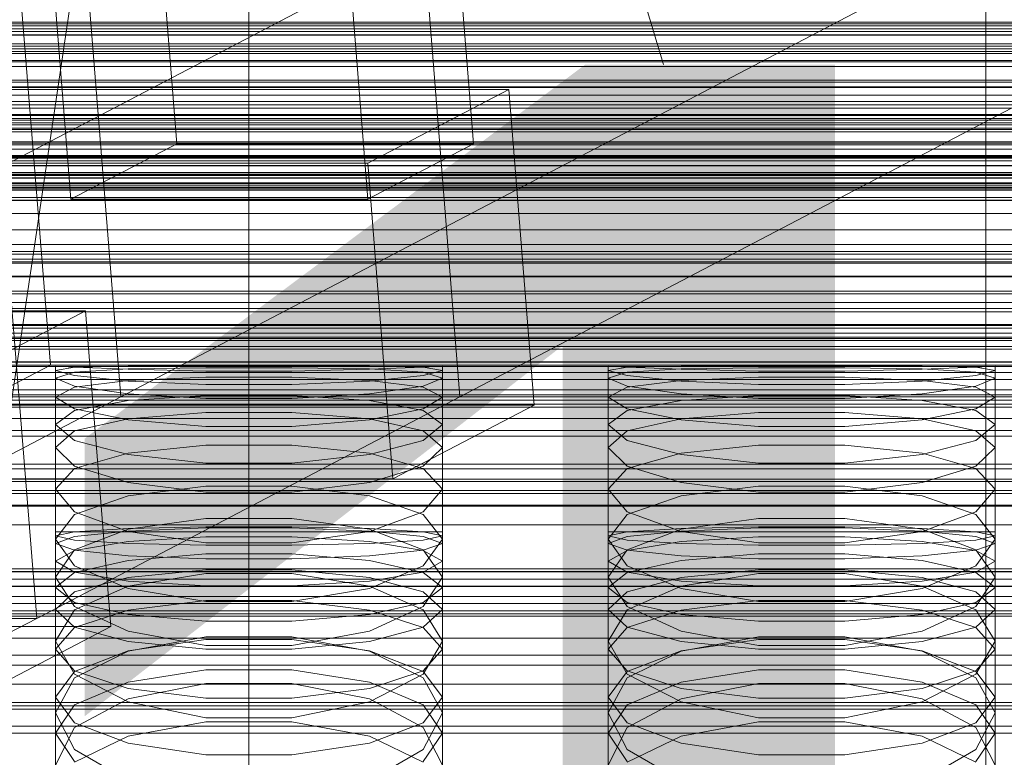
# Model space of a CAD drawing. Header units: millimetres. Extents: x -4738 to 65662, y -68080 to 6847.
# Tile 280 of 656: x 25 to 132, y -33925 to -33845. Entities that reach past the tile are written whole.
import ezdxf

# ---------------------------------------------------------------- set-up
doc = ezdxf.new("R2010")
doc.units = ezdxf.units.MM
for name, color, linetype, lineweight in [('COTAS_O', 1, 'Continuous', 0), ('COTAS_P', 1, 'Continuous', 0), ('frontal_briquetadora', 7, 'Continuous', 0), ('frontal_C01', 7, 'Continuous', 0), ('frontal_C02', 7, 'Continuous', 0), ('frontal_C03', 7, 'Continuous', 0), ('frontal_C10', 7, 'Continuous', 0), ('frontal_secador', 7, 'Continuous', 0)]:
    doc.layers.add(name, color=color, linetype=linetype, lineweight=lineweight)
doc.dimstyles.new('R19_100', dxfattribs={"dimtxt": 250, "dimasz": 150, "dimexe": 150, "dimexo": 80, "dimgap": 100, "dimtad": 1, "dimtih": 1, "dimtoh": 1, "dimdsep": 46, "dimcen": 0.09, "dimadec": 0, "dimazin": 0, "dimtfac": 1, "dimtdec": 4, "dimtofl": 0, "dimtmove": 0, "dimatfit": 3, "dimfxl": 1, "dimtolj": 1, "dimtzin": 0, "dimarcsym": 0})

# ---------------------------------------------------------------- blocks, each defined once
blk = doc.blocks.new('DIM_R31_48')
at = {"layer": 'COTAS_O'}
for p, q in [((-1725, -33700), (-1575, -33655)), ((1725, -33700), (1575, -33655)), ((-1725, -34400), (-1725, -33700)), ((-1725, -33700), (1725, -33700)), ((-1725, -33700), (-1575, -33745)), ((1725, -33700), (1575, -33745)), ((1725, -34400), (1725, -33700))]:
    blk.add_line(p, q, dxfattribs=at)
blk.add_text('3450 O', height=250, dxfattribs=at).set_placement((0, -33600))
blk = doc.blocks.new('DIM_R31_49')
at = {"layer": 'COTAS_P'}
for p, q in [((-150, -32300), (550, -32300)), ((550, -32300), (505, -32450)), ((550, -34900), (550, -32300)), ((550, -32300), (595, -32450)), ((550, -34900), (505, -34750)), ((550, -34900), (595, -34750)), ((-150, -34900), (550, -34900))]:
    blk.add_line(p, q, dxfattribs=at)
blk.add_text('2600 P', height=250, rotation=90, dxfattribs=at).set_placement((450, -33600))
blk = doc.blocks.new('DIM_R31_51')
at = {"layer": 'COTAS_O'}
for p, q in [((-650, -33700), (50, -33700)), ((50, -33700), (5, -33850)), ((50, -34900), (50, -33700)), ((50, -33700), (95, -33850)), ((50, -34900), (5, -34750)), ((50, -34900), (95, -34750)), ((-650, -34900), (50, -34900))]:
    blk.add_line(p, q, dxfattribs=at)
blk.add_text('1200 O', height=250, rotation=90, dxfattribs=at).set_placement((-50, -34300))
blk = doc.blocks.new('DIM_R31_52')
at = {"layer": 'COTAS_O'}
for p, q in [((-650, -34200), (-500, -34155)), ((650, -34200), (500, -34155)), ((-650, -34900), (-650, -34200)), ((-650, -34200), (650, -34200)), ((-650, -34200), (-500, -34245)), ((650, -34200), (500, -34245)), ((650, -34900), (650, -34200))]:
    blk.add_line(p, q, dxfattribs=at)
blk.add_text('1300 O', height=250, dxfattribs=at).set_placement((0, -34100))

msp = doc.modelspace()

# ---------------------------------------------------------------- linework, layer by layer
at = {"layer": 'frontal_briquetadora'}
for p, q in [((200, -33861.773), (-160, -33861.773)), ((31.08, -33882.856), (29, -33882.75)), ((29, -33900.75), (29, -33882.75)), ((29, -33883.222), (31.08, -33882.881)), ((31.08, -33883.775), (29, -33883.222)), ((29, -33901.201), (29, -33883.222)), ((31.08, -33883.423), (29, -33884.062)), ((31.08, -33882.881), (36.906, -33882.76)), ((36.906, -33883.094), (31.08, -33882.856)), ((36.906, -33883.063), (31.08, -33883.423)), ((36.906, -33882.76), (45.326, -33882.752)), ((45.326, -33882.922), (36.906, -33883.063)), ((45.326, -33883.285), (36.906, -33883.094)), ((45.326, -33882.752), (54.674, -33882.752)), ((54.674, -33882.922), (45.326, -33882.922)), ((54.674, -33883.285), (45.326, -33883.285)), ((54.674, -33882.752), (63.094, -33882.76)), ((63.094, -33883.063), (54.674, -33882.922)), ((63.094, -33883.094), (54.674, -33883.285)), ((63.094, -33882.76), (68.92, -33882.881)), ((68.92, -33882.856), (63.094, -33883.094)), ((68.92, -33883.423), (63.094, -33883.063)), ((71, -33882.75), (68.92, -33882.856)), ((68.92, -33882.881), (71, -33883.222)), ((71, -33883.222), (68.92, -33883.775)), ((71, -33884.062), (68.92, -33883.423)), ((71, -33900.75), (71, -33882.75)), ((71, -33901.201), (71, -33883.222)), ((91.08, -33882.856), (89, -33882.75)), ((89, -33900.75), (89, -33882.75)), ((89, -33883.222), (91.08, -33882.881)), ((91.08, -33883.775), (89, -33883.222)), ((89, -33901.201), (89, -33883.222)), ((91.08, -33883.423), (89, -33884.062)), ((91.08, -33882.881), (96.906, -33882.76)), ((96.906, -33883.094), (91.08, -33882.856)), ((96.906, -33883.063), (91.08, -33883.423)), ((96.906, -33882.76), (105.326, -33882.752)), ((105.326, -33882.922), (96.906, -33883.063)), ((105.326, -33883.285), (96.906, -33883.094)), ((105.326, -33882.752), (114.674, -33882.752)), ((114.674, -33882.922), (105.326, -33882.922)), ((114.674, -33883.285), (105.326, -33883.285)), ((114.674, -33882.752), (123.094, -33882.76)), ((123.094, -33883.063), (114.674, -33882.922)), ((123.094, -33883.094), (114.674, -33883.285)), ((123.094, -33882.76), (128.92, -33882.881)), ((128.92, -33882.856), (123.094, -33883.094)), ((128.92, -33883.423), (123.094, -33883.063)), ((131, -33882.75), (128.92, -33882.856)), ((128.92, -33882.881), (131, -33883.222)), ((131, -33883.222), (128.92, -33883.775)), ((131, -33884.062), (128.92, -33883.423)), ((131, -33900.75), (131, -33882.75)), ((131, -33901.201), (131, -33883.222)), ((29, -33902.002), (29, -33884.062)), ((29, -33884.062), (31.08, -33884.912)), ((36.906, -33884.371), (31.08, -33883.775)), ((36.906, -33884.304), (31.08, -33885.021)), ((45.326, -33883.964), (36.906, -33884.304)), ((45.326, -33884.761), (36.906, -33884.371)), ((54.674, -33883.964), (45.326, -33883.964)), ((63.094, -33884.304), (54.674, -33883.964)), ((63.094, -33884.371), (54.674, -33884.761)), ((68.92, -33883.775), (63.094, -33884.371)), ((68.92, -33885.021), (63.094, -33884.304)), ((68.92, -33884.912), (71, -33884.062)), ((71, -33902.002), (71, -33884.062)), ((89, -33902.002), (89, -33884.062)), ((89, -33884.062), (91.08, -33884.912)), ((96.906, -33884.371), (91.08, -33883.775)), ((96.906, -33884.304), (91.08, -33885.021)), ((105.326, -33883.964), (96.906, -33884.304)), ((105.326, -33884.761), (96.906, -33884.371)), ((114.674, -33883.964), (105.326, -33883.964)), ((123.094, -33884.304), (114.674, -33883.964)), ((123.094, -33884.371), (114.674, -33884.761)), ((128.92, -33883.775), (123.094, -33884.371)), ((128.92, -33885.021), (123.094, -33884.304)), ((128.92, -33884.912), (131, -33884.062)), ((131, -33902.002), (131, -33884.062)), ((31.08, -33885.021), (29, -33886.106)), ((31.08, -33884.912), (36.906, -33885.746)), ((54.674, -33884.761), (45.326, -33884.761)), ((63.094, -33885.746), (68.92, -33884.912)), ((71, -33886.106), (68.92, -33885.021)), ((91.08, -33885.021), (89, -33886.106)), ((91.08, -33884.912), (96.906, -33885.746)), ((114.674, -33884.761), (105.326, -33884.761)), ((123.094, -33885.746), (128.92, -33884.912)), ((131, -33886.106), (128.92, -33885.021)), ((29, -33903.952), (29, -33886.106)), ((31.08, -33887.4), (29, -33886.106)), ((31.08, -33887.559), (36.906, -33886.485)), ((36.906, -33885.746), (45.326, -33886.268)), ((36.906, -33886.485), (45.326, -33885.947)), ((45.326, -33885.947), (54.674, -33885.947)), ((45.326, -33886.268), (54.674, -33886.268)), ((54.674, -33886.268), (63.094, -33885.746)), ((54.674, -33885.947), (63.094, -33886.485)), ((63.094, -33886.485), (68.92, -33887.559)), ((71, -33886.106), (68.92, -33887.4)), ((71, -33903.952), (71, -33886.106)), ((89, -33903.952), (89, -33886.106)), ((91.08, -33887.4), (89, -33886.106)), ((91.08, -33887.559), (96.906, -33886.485)), ((96.906, -33885.746), (105.326, -33886.268)), ((96.906, -33886.485), (105.326, -33885.947)), ((105.326, -33885.947), (114.674, -33885.947)), ((105.326, -33886.268), (114.674, -33886.268)), ((114.674, -33886.268), (123.094, -33885.746)), ((114.674, -33885.947), (123.094, -33886.485)), ((123.094, -33886.485), (128.92, -33887.559)), ((131, -33886.106), (128.92, -33887.4)), ((131, -33903.952), (131, -33886.106)), ((29, -33889.086), (31.08, -33887.559)), ((36.906, -33888.59), (31.08, -33887.4)), ((68.92, -33887.4), (63.094, -33888.59)), ((68.92, -33887.559), (71, -33889.086)), ((89, -33889.086), (91.08, -33887.559)), ((96.906, -33888.59), (91.08, -33887.4)), ((128.92, -33887.4), (123.094, -33888.59)), ((128.92, -33887.559), (131, -33889.086)), ((36.906, -33888.46), (31.08, -33889.77)), ((45.326, -33887.791), (36.906, -33888.46)), ((45.326, -33889.308), (36.906, -33888.59)), ((54.674, -33887.791), (45.326, -33887.791)), ((63.094, -33888.46), (54.674, -33887.791)), ((63.094, -33888.59), (54.674, -33889.308)), ((68.92, -33889.77), (63.094, -33888.46)), ((96.906, -33888.46), (91.08, -33889.77)), ((105.326, -33887.791), (96.906, -33888.46)), ((105.326, -33889.308), (96.906, -33888.59)), ((114.674, -33887.791), (105.326, -33887.791)), ((123.094, -33888.46), (114.674, -33887.791)), ((123.094, -33888.59), (114.674, -33889.308)), ((128.92, -33889.77), (123.094, -33888.46)), ((31.08, -33890.822), (29, -33889.086)), ((29, -33906.796), (29, -33889.086)), ((31.08, -33889.77), (29, -33891.591)), ((54.674, -33889.308), (45.326, -33889.308)), ((71, -33889.086), (68.92, -33890.822)), ((71, -33891.591), (68.92, -33889.77)), ((71, -33906.796), (71, -33889.086)), ((91.08, -33890.822), (89, -33889.086)), ((89, -33906.796), (89, -33889.086)), ((91.08, -33889.77), (89, -33891.591)), ((114.674, -33889.308), (105.326, -33889.308)), ((131, -33889.086), (128.92, -33890.822)), ((131, -33891.591), (128.92, -33889.77)), ((131, -33906.796), (131, -33889.086)), ((36.906, -33892.364), (31.08, -33890.822)), ((68.92, -33890.822), (63.094, -33892.364)), ((96.906, -33892.364), (91.08, -33890.822)), ((128.92, -33890.822), (123.094, -33892.364)), ((29, -33909.185), (29, -33891.591)), ((29, -33891.591), (31.08, -33893.618)), ((45.326, -33891.333), (36.906, -33892.198)), ((54.674, -33891.333), (45.326, -33891.333)), ((63.094, -33892.198), (54.674, -33891.333)), ((68.92, -33893.618), (71, -33891.591)), ((71, -33909.185), (71, -33891.591)), ((89, -33909.185), (89, -33891.591)), ((89, -33891.591), (91.08, -33893.618)), ((105.326, -33891.333), (96.906, -33892.198)), ((114.674, -33891.333), (105.326, -33891.333)), ((123.094, -33892.198), (114.674, -33891.333)), ((128.92, -33893.618), (131, -33891.591)), ((131, -33909.185), (131, -33891.591)), ((36.906, -33892.198), (31.08, -33893.859)), ((45.326, -33893.278), (36.906, -33892.364)), ((63.094, -33892.364), (54.674, -33893.277)), ((68.92, -33893.859), (63.094, -33892.198)), ((96.906, -33892.198), (91.08, -33893.859)), ((105.326, -33893.278), (96.906, -33892.364)), ((123.094, -33892.364), (114.674, -33893.277)), ((128.92, -33893.859), (123.094, -33892.198)), ((31.08, -33893.859), (29, -33896.116)), ((31.08, -33893.618), (36.906, -33895.393)), ((54.674, -33893.277), (45.326, -33893.278)), ((63.094, -33895.393), (68.92, -33893.618)), ((71, -33896.116), (68.92, -33893.859)), ((91.08, -33893.859), (89, -33896.116)), ((91.08, -33893.618), (96.906, -33895.393)), ((114.674, -33893.277), (105.326, -33893.278)), ((123.094, -33895.393), (128.92, -33893.618)), ((131, -33896.116), (128.92, -33893.859)), ((200, -33895.045), (-160, -33895.045)), ((31.08, -33898.576), (29, -33896.116)), ((29, -33913.502), (29, -33896.116)), ((36.906, -33895.393), (45.326, -33896.435)), ((36.906, -33896.858), (45.326, -33895.8)), ((45.326, -33895.8), (54.674, -33895.8)), ((54.674, -33896.435), (63.094, -33895.393)), ((54.674, -33895.8), (63.094, -33896.858)), ((71, -33896.116), (68.92, -33898.576)), ((71, -33913.502), (71, -33896.116)), ((91.08, -33898.576), (89, -33896.116)), ((89, -33913.502), (89, -33896.116)), ((96.906, -33895.393), (105.326, -33896.435)), ((96.906, -33896.858), (105.326, -33895.8)), ((105.326, -33895.8), (114.674, -33895.8)), ((114.674, -33896.435), (123.094, -33895.393)), ((114.674, -33895.8), (123.094, -33896.858)), ((131, -33896.116), (128.92, -33898.576)), ((131, -33913.502), (131, -33896.116)), ((31.08, -33898.867), (36.906, -33896.858)), ((45.326, -33896.435), (54.674, -33896.435)), ((63.094, -33896.858), (68.92, -33898.867)), ((91.08, -33898.867), (96.906, -33896.858)), ((105.326, -33896.435), (114.674, -33896.435)), ((123.094, -33896.858), (128.92, -33898.867)), ((29, -33901.553), (31.08, -33898.867)), ((36.906, -33900.697), (31.08, -33898.576)), ((45.326, -33899.285), (36.906, -33900.472)), ((54.674, -33899.285), (45.326, -33899.285)), ((63.094, -33900.472), (54.674, -33899.285)), ((68.92, -33898.576), (63.094, -33900.697)), ((68.92, -33898.867), (71, -33901.553)), ((89, -33901.553), (91.08, -33898.867)), ((96.906, -33900.697), (91.08, -33898.576)), ((105.326, -33899.285), (96.906, -33900.472)), ((114.674, -33899.285), (105.326, -33899.285)), ((123.094, -33900.472), (114.674, -33899.285)), ((128.92, -33898.576), (123.094, -33900.697)), ((128.92, -33898.867), (131, -33901.553)), ((184, -33900), (-194, -33900)), ((36.907, -33900.395), (31.08, -33900.754)), ((36.906, -33900.472), (31.08, -33902.709)), ((45.327, -33900.196), (36.907, -33900.395)), ((36.907, -33900.66), (45.327, -33900.329)), ((54.673, -33900.196), (45.327, -33900.196)), ((45.327, -33900.329), (54.673, -33900.329)), ((63.093, -33900.395), (54.673, -33900.196)), ((54.673, -33900.329), (63.093, -33900.66)), ((68.92, -33900.754), (63.093, -33900.395)), ((68.92, -33902.709), (63.094, -33900.472)), ((96.907, -33900.395), (91.08, -33900.754)), ((96.906, -33900.472), (91.08, -33902.709)), ((105.327, -33900.196), (96.907, -33900.395)), ((96.907, -33900.66), (105.327, -33900.329)), ((114.673, -33900.196), (105.327, -33900.196)), ((105.327, -33900.329), (114.673, -33900.329)), ((123.093, -33900.395), (114.673, -33900.196)), ((114.673, -33900.329), (123.093, -33900.66)), ((128.92, -33900.754), (123.093, -33900.395)), ((128.92, -33902.709), (123.094, -33900.472)), ((29, -33900.75), (31.08, -33900.75)), ((31.08, -33900.754), (29, -33901.201)), ((29, -33901.201), (31.08, -33901.648)), ((29, -33902.002), (31.08, -33901.257)), ((31.08, -33904.442), (29, -33901.553)), ((29, -33918.691), (29, -33901.553)), ((31.08, -33901.257), (36.907, -33900.66)), ((31.08, -33900.75), (36.907, -33900.75)), ((45.326, -33901.931), (36.906, -33900.697)), ((36.907, -33900.75), (45.327, -33900.75)), ((36.907, -33901.809), (45.327, -33901.279)), ((45.327, -33900.75), (54.673, -33900.75)), ((45.327, -33901.279), (54.673, -33901.279)), ((54.673, -33900.75), (63.093, -33900.75)), ((54.673, -33901.279), (63.093, -33901.809)), ((63.094, -33900.697), (54.674, -33901.931)), ((63.093, -33900.66), (68.92, -33901.257)), ((63.093, -33900.75), (68.92, -33900.75)), ((68.92, -33900.75), (71, -33900.75)), ((71, -33901.201), (68.92, -33900.754)), ((68.92, -33901.648), (71, -33901.201)), ((68.92, -33901.257), (71, -33902.002)), ((71, -33901.553), (68.92, -33904.442)), ((71, -33918.691), (71, -33901.553)), ((89, -33900.75), (91.08, -33900.75)), ((91.08, -33900.754), (89, -33901.201)), ((89, -33901.201), (91.08, -33901.648)), ((89, -33902.002), (91.08, -33901.257)), ((91.08, -33904.442), (89, -33901.553)), ((89, -33918.691), (89, -33901.553)), ((91.08, -33901.257), (96.907, -33900.66)), ((91.08, -33900.75), (96.907, -33900.75)), ((105.326, -33901.931), (96.906, -33900.697)), ((96.907, -33900.75), (105.327, -33900.75)), ((96.907, -33901.809), (105.327, -33901.279)), ((105.327, -33900.75), (114.673, -33900.75)), ((105.327, -33901.279), (114.673, -33901.279)), ((114.673, -33900.75), (123.093, -33900.75)), ((114.673, -33901.279), (123.093, -33901.809)), ((123.094, -33900.697), (114.674, -33901.931)), ((123.093, -33900.66), (128.92, -33901.257)), ((123.093, -33900.75), (128.92, -33900.75)), ((128.92, -33900.75), (131, -33900.75)), ((131, -33901.201), (128.92, -33900.754)), ((128.92, -33901.648), (131, -33901.201)), ((128.92, -33901.257), (131, -33902.002)), ((131, -33901.553), (128.92, -33904.442)), ((131, -33918.691), (131, -33901.553)), ((31.08, -33902.746), (29, -33902.002)), ((31.08, -33901.648), (36.907, -33902.006)), ((31.08, -33902.762), (36.907, -33901.809)), ((36.907, -33902.006), (45.327, -33902.205)), ((54.674, -33901.931), (45.326, -33901.931)), ((45.327, -33902.205), (54.673, -33902.205)), ((54.673, -33902.205), (63.093, -33902.006)), ((63.093, -33902.006), (68.92, -33901.648)), ((63.093, -33901.809), (68.92, -33902.762)), ((71, -33902.002), (68.92, -33902.746)), ((91.08, -33902.746), (89, -33902.002)), ((91.08, -33901.648), (96.907, -33902.006)), ((91.08, -33902.762), (96.907, -33901.809)), ((96.907, -33902.006), (105.327, -33902.205)), ((114.674, -33901.931), (105.326, -33901.931)), ((105.327, -33902.205), (114.673, -33902.205)), ((114.673, -33902.205), (123.093, -33902.006)), ((123.093, -33902.006), (128.92, -33901.648)), ((123.093, -33901.809), (128.92, -33902.762)), ((131, -33902.002), (128.92, -33902.746)), ((31.08, -33902.709), (29, -33905.679)), ((29, -33903.952), (31.08, -33902.762)), ((36.907, -33903.344), (31.08, -33902.746)), ((45.327, -33903.131), (36.907, -33903.856)), ((45.327, -33903.675), (36.907, -33903.344)), ((54.673, -33903.131), (45.327, -33903.131)), ((54.673, -33903.675), (45.327, -33903.675)), ((63.093, -33903.856), (54.673, -33903.131)), ((63.093, -33903.344), (54.673, -33903.675)), ((68.92, -33902.746), (63.093, -33903.344)), ((71, -33905.679), (68.92, -33902.709)), ((68.92, -33902.762), (71, -33903.952)), ((91.08, -33902.709), (89, -33905.679)), ((89, -33903.952), (91.08, -33902.762)), ((96.907, -33903.344), (91.08, -33902.746)), ((105.327, -33903.131), (96.907, -33903.856)), ((105.327, -33903.675), (96.907, -33903.344)), ((114.673, -33903.131), (105.327, -33903.131)), ((114.673, -33903.675), (105.327, -33903.675)), ((123.093, -33903.856), (114.673, -33903.131)), ((123.093, -33903.344), (114.673, -33903.675)), ((128.92, -33902.746), (123.093, -33903.344)), ((131, -33905.679), (128.92, -33902.709)), ((128.92, -33902.762), (131, -33903.952)), ((29, -33903.952), (31.08, -33905.141)), ((36.907, -33903.856), (31.08, -33905.165)), ((36.906, -33906.903), (31.08, -33904.442)), ((68.92, -33905.165), (63.093, -33903.856)), ((68.92, -33904.442), (63.094, -33906.903)), ((68.92, -33905.141), (71, -33903.952)), ((89, -33903.952), (91.08, -33905.141)), ((96.907, -33903.856), (91.08, -33905.165)), ((96.906, -33906.903), (91.08, -33904.442)), ((128.92, -33905.165), (123.093, -33903.856)), ((128.92, -33904.442), (123.094, -33906.903)), ((128.92, -33905.141), (131, -33903.952)), ((31.08, -33905.165), (29, -33906.796)), ((29, -33922.627), (29, -33905.679)), ((29, -33905.679), (31.08, -33908.849)), ((31.08, -33905.141), (36.907, -33906.095)), ((31.08, -33907.261), (36.907, -33905.719)), ((45.326, -33905.267), (36.906, -33906.643)), ((36.907, -33905.719), (45.327, -33904.863)), ((54.674, -33905.267), (45.326, -33905.267)), ((45.327, -33904.863), (54.673, -33904.863)), ((54.673, -33904.863), (63.093, -33905.719)), ((63.094, -33906.643), (54.674, -33905.267)), ((63.093, -33906.095), (68.92, -33905.141)), ((63.093, -33905.719), (68.92, -33907.261)), ((71, -33906.796), (68.92, -33905.165)), ((68.92, -33908.849), (71, -33905.679)), ((71, -33922.627), (71, -33905.679)), ((91.08, -33905.165), (89, -33906.796)), ((89, -33922.627), (89, -33905.679)), ((89, -33905.679), (91.08, -33908.849)), ((91.08, -33905.141), (96.907, -33906.095)), ((91.08, -33907.261), (96.907, -33905.719)), ((105.326, -33905.267), (96.906, -33906.643)), ((96.907, -33905.719), (105.327, -33904.863)), ((114.674, -33905.267), (105.326, -33905.267)), ((105.327, -33904.863), (114.673, -33904.863)), ((114.673, -33904.863), (123.093, -33905.719)), ((123.094, -33906.643), (114.674, -33905.267)), ((123.093, -33906.095), (128.92, -33905.141)), ((123.093, -33905.719), (128.92, -33907.261)), ((131, -33906.796), (128.92, -33905.165)), ((128.92, -33908.849), (131, -33905.679)), ((131, -33922.627), (131, -33905.679)), ((29, -33906.796), (31.08, -33908.427)), ((36.906, -33906.643), (31.08, -33909.219)), ((45.326, -33908.325), (36.906, -33906.903)), ((36.907, -33906.095), (45.327, -33906.624)), ((45.327, -33906.624), (54.673, -33906.624)), ((54.673, -33906.624), (63.093, -33906.095)), ((63.094, -33906.903), (54.674, -33908.325)), ((68.92, -33909.219), (63.094, -33906.643)), ((68.92, -33908.427), (71, -33906.796)), ((89, -33906.796), (91.08, -33908.427)), ((96.906, -33906.643), (91.08, -33909.219)), ((105.326, -33908.325), (96.906, -33906.903)), ((96.907, -33906.095), (105.327, -33906.624)), ((105.327, -33906.624), (114.673, -33906.624)), ((114.673, -33906.624), (123.093, -33906.095)), ((123.094, -33906.903), (114.674, -33908.325)), ((128.92, -33909.219), (123.094, -33906.643)), ((128.92, -33908.427), (131, -33906.796)), ((29, -33909.185), (31.08, -33907.261)), ((68.92, -33907.261), (71, -33909.185)), ((89, -33909.185), (91.08, -33907.261)), ((128.92, -33907.261), (131, -33909.185)), ((31.08, -33908.427), (36.907, -33909.735)), ((31.08, -33908.849), (36.906, -33911.534)), ((36.907, -33909.253), (45.327, -33908.203)), ((54.674, -33908.325), (45.326, -33908.325)), ((45.327, -33908.203), (54.673, -33908.203)), ((54.673, -33908.203), (63.093, -33909.253)), ((63.093, -33909.735), (68.92, -33908.427)), ((63.094, -33911.534), (68.92, -33908.849)), ((91.08, -33908.427), (96.907, -33909.735)), ((91.08, -33908.849), (96.906, -33911.534)), ((96.907, -33909.253), (105.327, -33908.203)), ((114.674, -33908.325), (105.326, -33908.325)), ((105.327, -33908.203), (114.673, -33908.203)), ((114.673, -33908.203), (123.093, -33909.253)), ((123.093, -33909.735), (128.92, -33908.427)), ((123.094, -33911.534), (128.92, -33908.849)), ((31.08, -33911.108), (29, -33909.185)), ((31.08, -33909.219), (29, -33912.608)), ((31.08, -33911.144), (36.907, -33909.253)), ((36.907, -33909.735), (45.327, -33910.461)), ((54.673, -33910.461), (63.093, -33909.735)), ((63.093, -33909.253), (68.92, -33911.144)), ((71, -33909.185), (68.92, -33911.108)), ((71, -33912.608), (68.92, -33909.219)), ((91.08, -33911.108), (89, -33909.185)), ((91.08, -33909.219), (89, -33912.608)), ((91.08, -33911.144), (96.907, -33909.253)), ((96.907, -33909.735), (105.327, -33910.461)), ((114.673, -33910.461), (123.093, -33909.735)), ((123.093, -33909.253), (128.92, -33911.144)), ((131, -33909.185), (128.92, -33911.108)), ((131, -33912.608), (128.92, -33909.219)), ((29, -33913.502), (31.08, -33911.144)), ((36.907, -33912.651), (31.08, -33911.108)), ((45.327, -33910.461), (54.673, -33910.461)), ((68.92, -33911.108), (63.093, -33912.651)), ((68.92, -33911.144), (71, -33913.502)), ((89, -33913.502), (91.08, -33911.144)), ((96.907, -33912.651), (91.08, -33911.108)), ((105.327, -33910.461), (114.673, -33910.461)), ((128.92, -33911.108), (123.093, -33912.651)), ((128.92, -33911.144), (131, -33913.502)), ((36.906, -33911.534), (45.326, -33913.08)), ((36.906, -33913.701), (45.326, -33912.14)), ((45.326, -33912.14), (54.674, -33912.14)), ((54.674, -33913.08), (63.094, -33911.534)), ((54.674, -33912.14), (63.094, -33913.701)), ((96.906, -33911.534), (105.326, -33913.08)), ((96.906, -33913.701), (105.326, -33912.14)), ((105.326, -33912.14), (114.674, -33912.14)), ((114.674, -33913.08), (123.094, -33911.534)), ((114.674, -33912.14), (123.094, -33913.701)), ((31.08, -33916.193), (29, -33912.608)), ((29, -33929.238), (29, -33912.608)), ((45.327, -33912.428), (36.907, -33913.668)), ((45.327, -33913.507), (36.907, -33912.651)), ((45.326, -33913.08), (54.674, -33913.08)), ((54.673, -33912.428), (45.327, -33912.428)), ((63.093, -33913.668), (54.673, -33912.428)), ((63.093, -33912.651), (54.673, -33913.507)), ((71, -33912.608), (68.92, -33916.193)), ((71, -33929.238), (71, -33912.608)), ((91.08, -33916.193), (89, -33912.608)), ((89, -33929.238), (89, -33912.608)), ((105.327, -33912.428), (96.907, -33913.668)), ((105.327, -33913.507), (96.907, -33912.651)), ((105.326, -33913.08), (114.674, -33913.08)), ((114.673, -33912.428), (105.327, -33912.428)), ((123.093, -33913.668), (114.673, -33912.428)), ((123.093, -33912.651), (114.673, -33913.507)), ((131, -33912.608), (128.92, -33916.193)), ((131, -33929.238), (131, -33912.608)), ((29, -33913.502), (31.08, -33915.861)), ((36.907, -33913.668), (31.08, -33915.903)), ((31.08, -33916.61), (36.906, -33913.701)), ((54.673, -33913.507), (45.327, -33913.507)), ((68.92, -33915.903), (63.093, -33913.668)), ((63.094, -33913.701), (68.92, -33916.61)), ((68.92, -33915.861), (71, -33913.502)), ((89, -33913.502), (91.08, -33915.861)), ((96.907, -33913.668), (91.08, -33915.903)), ((91.08, -33916.61), (96.906, -33913.701)), ((114.673, -33913.507), (105.327, -33913.507)), ((128.92, -33915.903), (123.093, -33913.668)), ((123.094, -33913.701), (128.92, -33916.61)), ((128.92, -33915.861), (131, -33913.502)), ((31.08, -33915.903), (29, -33918.691)), ((31.08, -33915.861), (36.907, -33917.752)), ((36.906, -33919.209), (31.08, -33916.193)), ((36.907, -33917.096), (45.327, -33915.73)), ((45.327, -33915.73), (54.673, -33915.73)), ((54.673, -33915.73), (63.093, -33917.096)), ((63.093, -33917.752), (68.92, -33915.861)), ((68.92, -33916.193), (63.094, -33919.209)), ((71, -33918.691), (68.92, -33915.903)), ((91.08, -33915.903), (89, -33918.691)), ((91.08, -33915.861), (96.907, -33917.752)), ((96.906, -33919.209), (91.08, -33916.193)), ((96.907, -33917.096), (105.327, -33915.73)), ((105.327, -33915.73), (114.673, -33915.73)), ((114.673, -33915.73), (123.093, -33917.096)), ((123.093, -33917.752), (128.92, -33915.861)), ((128.92, -33916.193), (123.094, -33919.209)), ((131, -33918.691), (128.92, -33915.903)), ((29, -33920.41), (31.08, -33916.61)), ((31.08, -33919.558), (36.907, -33917.096)), ((45.326, -33917.209), (36.906, -33918.891)), ((54.674, -33917.209), (45.326, -33917.209)), ((63.094, -33918.891), (54.674, -33917.209)), ((63.093, -33917.096), (68.92, -33919.558)), ((68.92, -33916.61), (71, -33920.41)), ((89, -33920.41), (91.08, -33916.61)), ((91.08, -33919.558), (96.907, -33917.096)), ((105.326, -33917.209), (96.906, -33918.891)), ((114.674, -33917.209), (105.326, -33917.209)), ((123.094, -33918.891), (114.674, -33917.209)), ((123.093, -33917.096), (128.92, -33919.558)), ((128.92, -33916.61), (131, -33920.41)), ((29, -33918.691), (31.08, -33921.478)), ((36.907, -33917.752), (45.327, -33918.801)), ((54.673, -33918.801), (63.093, -33917.752)), ((68.92, -33921.478), (71, -33918.691)), ((89, -33918.691), (91.08, -33921.478)), ((96.907, -33917.752), (105.327, -33918.801)), ((114.673, -33918.801), (123.093, -33917.752)), ((128.92, -33921.478), (131, -33918.691)), ((29, -33922.627), (31.08, -33919.558)), ((36.906, -33918.891), (31.08, -33922.018)), ((45.326, -33920.937), (36.906, -33919.209)), ((45.327, -33918.801), (54.673, -33918.801)), ((63.094, -33919.209), (54.674, -33920.937)), ((68.92, -33922.018), (63.094, -33918.891)), ((68.92, -33919.558), (71, -33922.627)), ((89, -33922.627), (91.08, -33919.558)), ((96.906, -33918.891), (91.08, -33922.018)), ((105.326, -33920.937), (96.906, -33919.209)), ((105.327, -33918.801), (114.673, -33918.801)), ((123.094, -33919.209), (114.674, -33920.937)), ((128.92, -33922.018), (123.094, -33918.891)), ((128.92, -33919.558), (131, -33922.627)), ((200, -33920), (-160, -33920)), ((31.08, -33924.402), (29, -33920.41)), ((29, -33936.682), (29, -33920.41)), ((71, -33920.41), (68.92, -33924.402)), ((71, -33936.682), (71, -33920.41)), ((91.08, -33924.402), (89, -33920.41)), ((89, -33936.682), (89, -33920.41)), ((131, -33920.41), (128.92, -33924.402)), ((131, -33936.682), (131, -33920.41)), ((31.08, -33921.478), (36.907, -33923.713)), ((36.907, -33922.955), (45.327, -33921.403)), ((54.674, -33920.937), (45.326, -33920.937)), ((45.327, -33921.403), (54.673, -33921.403)), ((54.673, -33921.403), (63.093, -33922.955)), ((63.093, -33923.713), (68.92, -33921.478)), ((91.08, -33921.478), (96.907, -33923.713)), ((96.907, -33922.955), (105.327, -33921.403)), ((114.674, -33920.937), (105.326, -33920.937)), ((105.327, -33921.403), (114.673, -33921.403)), ((114.673, -33921.403), (123.093, -33922.955)), ((123.093, -33923.713), (128.92, -33921.478)), ((31.08, -33922.018), (29, -33926.087)), ((31.08, -33925.697), (29, -33922.627)), ((31.08, -33925.751), (36.907, -33922.955)), ((63.093, -33922.955), (68.92, -33925.751)), ((71, -33926.087), (68.92, -33922.018)), ((71, -33922.627), (68.92, -33925.697)), ((91.08, -33922.018), (89, -33926.087)), ((91.08, -33925.697), (89, -33922.627)), ((91.08, -33925.751), (96.907, -33922.955)), ((123.093, -33922.955), (128.92, -33925.751)), ((131, -33926.087), (128.92, -33922.018)), ((131, -33922.627), (128.92, -33925.697)), ((36.907, -33923.713), (45.327, -33924.953)), ((54.673, -33924.953), (63.093, -33923.713)), ((96.907, -33923.713), (105.327, -33924.953)), ((114.673, -33924.953), (123.093, -33923.713)), ((36.906, -33927.741), (31.08, -33924.402)), ((45.327, -33924.953), (54.673, -33924.953)), ((68.92, -33924.402), (63.094, -33927.741)), ((96.906, -33927.741), (91.08, -33924.402)), ((105.327, -33924.953), (114.673, -33924.953)), ((128.92, -33924.402), (123.094, -33927.741))]:
    msp.add_line(p, q, dxfattribs=at)
at = {"layer": 'frontal_C01'}
for p, q in [((130, -33994.965), (130, -33732.352)), ((130, -33738.133), (130, -34000.746)), ((-425, -33848.019), (425, -33848.019)), ((980, -33857.304), (-980, -33857.304)), ((980, -33862.304), (-980, -33862.304)), ((980, -33912.304), (-980, -33912.304)), ((980, -33917.304), (-980, -33917.304))]:
    msp.add_line(p, q, dxfattribs=at)
at = {"layer": 'frontal_C02'}
for p, q in [((130, -33940.443), (130, -33649.948)), ((130, -33655.678), (130, -33946.173)), ((-440, -33845.381), (440, -33845.381)), ((-440, -33845.592), (440, -33845.592)), ((-440, -33845.782), (440, -33845.782)), ((-440, -33846.402), (440, -33846.402)), ((-440, -33846.769), (440, -33846.769)), ((311.15, -33846.803), (-311.15, -33846.803)), ((-440, -33847.755), (440, -33847.755)), ((-440, -33848.275), (440, -33848.275)), ((-311.15, -33848.807), (311.15, -33848.807)), ((-440, -33849.559), (440, -33849.559)), ((-440, -33850.196), (440, -33850.196)), ((440, -33851.691), (-440, -33851.691)), ((-440, -33852.401), (440, -33852.401)), ((-311.15, -33853.336), (311.15, -33853.336)), ((-440, -33854.006), (440, -33854.006)), ((-440, -33854.741), (440, -33854.741)), ((-311.15, -33855.411), (311.15, -33855.411)), ((-440, -33856.346), (440, -33856.346)), ((-440, -33857.056), (440, -33857.056)), ((-440, -33858.551), (440, -33858.551)), ((-440, -33859.188), (440, -33859.188)), ((-440, -33860.472), (440, -33860.472)), ((-440, -33860.992), (440, -33860.992)), ((-311.15, -33859.94), (311.15, -33859.94)), ((-440, -33861.977), (440, -33861.977)), ((-311.15, -33861.944), (311.15, -33861.944)), ((-440, -33862.345), (440, -33862.345)), ((-440, -33862.964), (440, -33862.964)), ((-440, -33863.155), (440, -33863.155)), ((-440, -33863.366), (440, -33863.366)), ((-311.15, -33866.164), (311.15, -33866.164)), ((-311.15, -33867.961), (311.15, -33867.961)), ((-311.15, -33871.585), (311.15, -33871.585)), ((-311.15, -33873.052), (311.15, -33873.052)), ((-311.15, -33875.833), (311.15, -33875.833)), ((-450, -33876.51), (450, -33876.51)), ((-311.15, -33876.871), (311.15, -33876.871)), ((-311.15, -33878.619), (311.15, -33878.619)), ((-311.15, -33879.156), (311.15, -33879.156)), ((-311.15, -33879.752), (311.15, -33879.752)), ((450, -33888.432), (-450, -33888.432)), ((450, -33909.919), (-450, -33909.919)), ((-450, -33921.841), (450, -33921.841))]:
    msp.add_line(p, q, dxfattribs=at)
at = {"layer": 'frontal_C03'}
for p, q in [((1250, -33846.104), (-1250, -33846.104)), ((-1496, -33847.994), (1496, -33847.994)), ((1496, -33848.585), (-1496, -33848.585)), ((1496, -33851.894), (-1496, -33851.894)), ((1496, -33852.485), (-1496, -33852.485)), ((1250, -33854.375), (-1250, -33854.375)), ((1496, -33855.542), (-1496, -33855.542)), ((1496, -33856.043), (-1496, -33856.043)), ((1250, -33855.854), (-1250, -33855.854)), ((1250, -33856.542), (-1250, -33856.542)), ((1250, -33856.918), (-1250, -33856.918)), ((1496, -33858.383), (-1496, -33858.383)), ((1496, -33858.718), (-1496, -33858.718)), ((1250, -33859.864), (-1250, -33859.864)), ((1496, -33859.984), (-1496, -33859.984)), ((1496, -33860.101), (-1496, -33860.101)), ((1250, -33860.181), (-1250, -33860.181)), ((1250, -33860.974), (-1250, -33860.974)), ((-1250, -33861.739), (1250, -33861.739)), ((1250, -33862.042), (-1250, -33862.042)), ((1250, -33862.862), (-1250, -33862.862)), ((1250, -33863.495), (-1250, -33863.495)), ((1250, -33863.626), (-1250, -33863.626)), ((1250, -33864.42), (-1250, -33864.42)), ((1250, -33864.736), (-1250, -33864.736)), ((1250, -33864.749), (-1250, -33864.749)), ((1250, -33869.528), (-1250, -33869.528)), ((1250, -33870.598), (-1250, -33870.598)), ((1250, -33871.133), (-1250, -33871.133)), ((1250, -33871.435), (-1250, -33871.435)), ((1250, -33874.601), (-1250, -33874.601)), ((1250, -33874.895), (-1250, -33874.895)), ((1496, -33878.238), (-1496, -33878.238)), ((1496, -33878.356), (-1496, -33878.356)), ((1496, -33879.622), (-1496, -33879.622)), ((1496, -33879.957), (-1496, -33879.957)), ((-1579, -33880.615), (1579, -33880.615)), ((-1250, -33880.914), (1250, -33880.914)), ((1496, -33882.297), (-1496, -33882.297)), ((1250, -33882.322), (-1250, -33882.322)), ((1496, -33882.798), (-1496, -33882.798)), ((1250, -33882.638), (-1250, -33882.638)), ((1250, -33882.807), (-1250, -33882.807)), ((1250, -33883.432), (-1250, -33883.432)), ((-1250, -33884.196), (1250, -33884.196)), ((1250, -33885.319), (-1250, -33885.319)), ((-1496, -33885.855), (1496, -33885.855)), ((1496, -33886.446), (-1496, -33886.446)), ((1250, -33886.083), (-1250, -33886.083)), ((1250, -33886.877), (-1250, -33886.877)), ((1250, -33887.194), (-1250, -33887.194)), ((1496, -33889.755), (-1496, -33889.755)), ((1496, -33890.346), (-1496, -33890.346)), ((1496, -33893.403), (-1496, -33893.403)), ((1496, -33893.905), (-1496, -33893.905)), ((1250, -33893.394), (-1250, -33893.394)), ((1496, -33896.244), (-1496, -33896.244)), ((1250, -33895.287), (-1250, -33895.287)), ((1496, -33896.579), (-1496, -33896.579)), ((1496, -33897.845), (-1496, -33897.845)), ((1496, -33897.963), (-1496, -33897.963)), ((1250, -33904.779), (-1250, -33904.779)), ((1250, -33905.068), (-1250, -33905.068)), ((1250, -33905.096), (-1250, -33905.096)), ((1250, -33905.89), (-1250, -33905.89)), ((-1250, -33906.654), (1250, -33906.654)), ((1250, -33906.673), (-1250, -33906.673)), ((1250, -33907.777), (-1250, -33907.777)), ((1250, -33908.541), (-1250, -33908.541)), ((1250, -33909.335), (-1250, -33909.335)), ((1250, -33909.652), (-1250, -33909.652)), ((1250, -33914.159), (-1250, -33914.159)), ((1250, -33915.232), (-1250, -33915.232)), ((1250, -33919.283), (-1250, -33919.283)), ((1250, -33919.66), (-1250, -33919.66)), ((-1579, -33922.615), (1579, -33922.615))]:
    msp.add_line(p, q, dxfattribs=at)
at = {"layer": 'frontal_C10'}
for p, q in [((27.289, -33672.452), (42.173, -33858.594)), ((74.391, -33858.594), (59.507, -33672.452)), ((30.689, -33864.609), (15.805, -33678.466)), ((62.906, -33864.609), (48.022, -33678.466)), ((23.59, -33890.964), (54.645, -33680.764)), ((28.453, -33882.652), (13.569, -33696.509)), ((36.088, -33886.094), (240.895, -33778.839)), ((72.908, -33886.094), (277.715, -33778.839)), ((23.053, -33861.166), (68.991, -33837.109)), ((36.088, -33886.094), (32.171, -33837.109)), ((68.991, -33837.109), (72.908, -33886.094)), ((78.214, -33852.694), (-750.233, -33852.694)), ((62.902, -33860.713), (78.214, -33852.694)), ((80.956, -33886.983), (78.214, -33852.694)), ((30.689, -33864.609), (42.173, -33858.594)), ((42.173, -33858.594), (74.391, -33858.594)), ((74.391, -33858.594), (62.906, -33864.609)), ((-765.546, -33860.713), (62.902, -33860.713)), ((62.902, -33860.713), (65.643, -33895.002)), ((23.053, -33861.166), (26.97, -33910.151)), ((62.906, -33864.609), (30.689, -33864.609)), ((32.276, -33876.751), (-796.171, -33876.751)), ((16.964, -33884.77), (32.276, -33876.751)), ((35.018, -33911.04), (32.276, -33876.751)), ((-3.765, -33882.652), (28.453, -33882.652)), ((28.453, -33882.652), (16.968, -33888.666)), ((-9.85, -33910.151), (36.088, -33886.094)), ((26.97, -33910.151), (72.908, -33886.094)), ((72.908, -33886.094), (36.088, -33886.094)), ((-747.491, -33886.983), (80.956, -33886.983)), ((80.956, -33886.983), (65.643, -33895.002)), ((65.643, -33895.002), (-762.804, -33895.002)), ((-432.409, -34150.724), (26.97, -33910.151)), ((26.97, -33910.151), (-9.85, -33910.151)), ((-793.429, -33911.04), (35.018, -33911.04)), ((35.018, -33911.04), (19.705, -33919.059))]:
    msp.add_line(p, q, dxfattribs=at)
at = {"layer": 'frontal_secador'}
for p, q in [((1250, -33849.715), (-1250, -33849.715)), ((1250, -33862.349), (-1250, -33862.349)), ((1250, -33870.291), (-1250, -33870.291)), ((1250, -33873), (-1250, -33873))]:
    msp.add_line(p, q, dxfattribs=at)

# ---------------------------------------------------------------- dimensions: what is measured, and where the dimension line sits
at = {"layer": 'COTAS_O'}
for p1, p2, distance, picture, middle in [((-650, -34900), (-650, -33700), -700, 'DIM_R31_51', (50, -34300)), ((-1725, -34400), (1725, -34400), 700, 'DIM_R31_48', (0, -33700)), ((-650, -34900), (650, -34900), 700, 'DIM_R31_52', (0, -34200))]:
    dim = msp.add_aligned_dim(p1=p1, p2=p2, distance=distance, text='<> O', dimstyle='R19_100', dxfattribs=at)
    dim.commit()
    dim.dimension.update_dxf_attribs({"geometry": picture, "text_midpoint": middle})
at = {"layer": 'COTAS_P'}
dim = msp.add_aligned_dim(p1=(-150, -34900), p2=(-150, -32300), distance=-700, text='<> P', dimstyle='R19_100', dxfattribs=at)
dim.commit()
dim.dimension.update_dxf_attribs({"geometry": 'DIM_R31_49', "text_midpoint": (550, -33600)})

doc.saveas('drawing.dxf')
